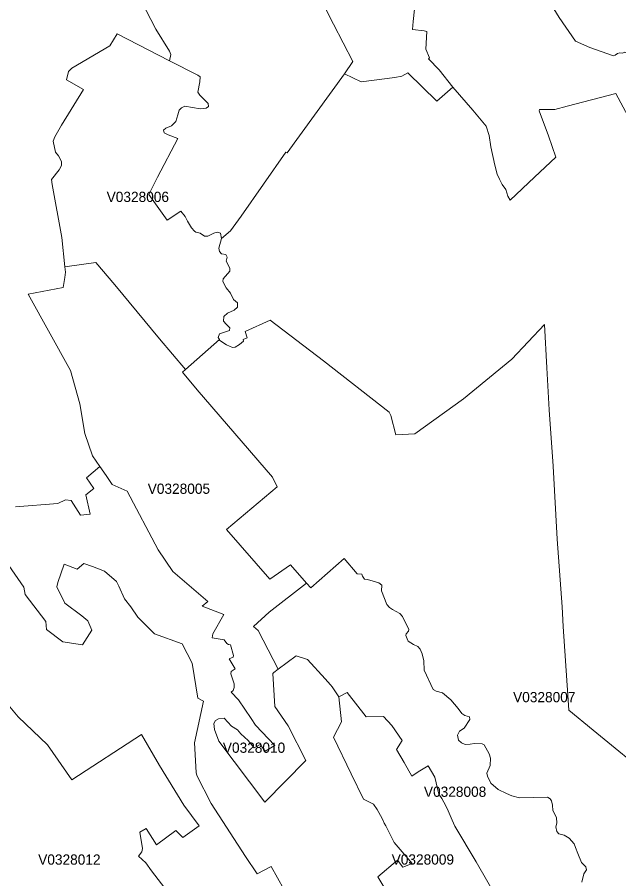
# Model space of a CAD drawing. Extents: x 369010 to 735936, y 6377141 to 6616555.
# Drawn here: x 612509 to 618392, y 6487053 to 6495475 of the extents above; entities that cross this region are included whole.
import ezdxf
from ezdxf.enums import TextEntityAlignment as Align

# ---------------------------------------------------------------- set-up
doc = ezdxf.new("R2010")
doc.units = 0
doc.header["$LTSCALE"] = 40
doc.layers.add('3', color=7, linetype='Continuous', lineweight=13)
doc.layers.add('4', color=7, linetype='Continuous')

msp = doc.modelspace()

# ---------------------------------------------------------------- linework, layer by layer
at = {"layer": '3'}
for points in [[(615524.77, 6495560.09), (615601.73, 6495406.17), (615791.23, 6495041.4), (615709.31, 6494922.4), (615872.33, 6494843.13), (616201.68, 6494885), (616271.69, 6494898.74), (616328.79, 6494933.33), (616611.96, 6494654.62), (616768.7, 6494792.81), (616636.62, 6494962.46), (616531.7, 6495070.03), (616539.64, 6495079.3), (616506.54, 6495161.72), (616515.81, 6495337.16), (616489.66, 6495341.13), (616375.46, 6495354.37), (616380.59, 6495434.8), (616407.73, 6495677.76)], [(616407.73, 6495677.76), (616380.59, 6495434.8), (616375.46, 6495354.37), (616489.66, 6495341.13), (616515.81, 6495337.16), (616506.54, 6495161.72), (616539.64, 6495079.3), (616531.7, 6495070.03), (616636.62, 6494962.46), (616768.7, 6494792.81), (616964.16, 6494565.41), (617094.41, 6494409.84), (617126.19, 6494319.47), (617141.58, 6494207.1), (617178.65, 6494029.01), (617202.65, 6493942.62), (617226.15, 6493892.47), (617251.31, 6493840.67), (617287.22, 6493790.19), (617308.41, 6493724.98), (617329.76, 6493687.74), (617568.41, 6493912.83), (617776.95, 6494106.8), (617703.46, 6494315.67), (617614.09, 6494559.95), (617615.42, 6494574.51), (617768.18, 6494571.87), (617888.17, 6494604.47), (618362.5, 6494730.59), (618602.48, 6494287.37)], [(612492.24, 6490688.15), (612905.17, 6490719.76), (612979.81, 6490756.17), (613036.42, 6490749.39), (613129.26, 6490608.54), (613224.1, 6490617.15), (613180.07, 6490806.82), (613258.03, 6490868.22), (613185.37, 6490973.64), (613317.44, 6491082.88), (613244.62, 6491186.32), (613171.8, 6491404.62), (613122.15, 6491696.9), (613031.12, 6492021.62), (612617.36, 6492769.36), (612957.14, 6492833.58), (612974.35, 6492930.23), (612980.14, 6492983.86), (612974.52, 6493035), (612946.88, 6493320.66), (612849.56, 6493838.85), (612844.43, 6493887.51), (612920.4, 6493983.5), (612942.08, 6494027.19), (612940.75, 6494064.93), (612911.63, 6494120.21), (612882.5, 6494154.96), (612859.33, 6494262.54), (612878.19, 6494306.23), (612943.57, 6494420.93), (613156.57, 6494769.81), (612992.23, 6494862.82), (613011.92, 6494944.25), (613043.04, 6494976.03), (613416.41, 6495196.98), (613486.92, 6495313.16), (613998.82, 6495047.53), (614011.9, 6495109.75), (613999.15, 6495143.02), (613863.44, 6495357.35), (613720.61, 6495637.22)], [(613720.61, 6495637.22), (613863.44, 6495357.35), (613999.15, 6495143.02), (614011.9, 6495109.75), (613998.82, 6495047.53), (614276.87, 6494907.67), (614299.71, 6494894.27), (614294.91, 6494842.63), (614276.04, 6494742.17), (614294.08, 6494713.54), (614375.84, 6494631.78), (614378.32, 6494603.15), (614357.8, 6494585.11), (614298.88, 6494580.97), (614146.95, 6494605.63), (614114.18, 6494589.24), (614093.82, 6494567.07), (614079.09, 6494521.39), (614061.88, 6494457.5), (614019.34, 6494415.13), (613962.08, 6494392.13), (613940.9, 6494372.6), (613944.87, 6494346.45), (613984.92, 6494324.27), (614080.75, 6494290.34), (613882.31, 6493912.17), (613795.58, 6493743.68), (613974.49, 6493492.12), (614109.38, 6493580.5), (614152.74, 6493526.54), (614173.93, 6493481.53), (614212.49, 6493417.81), (614242.61, 6493382.55), (614257.34, 6493373.62), (614297.89, 6493363.36), (614341.25, 6493335.55), (614373.03, 6493334.72), (614432.77, 6493365.84), (614463.06, 6493374.78), (614495.66, 6493363.36), (614505.6, 6493312.71), (614595.3, 6493385.7), (614697.75, 6493529.36), (615135.5, 6494155.96), (615148.91, 6494150.66), (615709.31, 6494922.4), (615791.23, 6495041.4), (615601.73, 6495406.17), (615524.77, 6495560.09)], [(618814.99, 6494348.44), (618805.55, 6494367.14), (618808.2, 6494389.65), (618821.61, 6494408.35), (618849.41, 6494418.94), (618850.74, 6494433.51), (618852.06, 6494462.8), (618861.33, 6494478.69), (618836.83, 6494530.49), (618676.13, 6494820.12), (618593.38, 6494931.51), (618513.61, 6495051.17), (618472.56, 6495122.83), (618451.21, 6495133.59), (618430.03, 6495122.83), (618403.38, 6495128.29), (618380.87, 6495121.51), (618356.05, 6495103.96), (618341.48, 6495098.67), (618108.95, 6495181.09), (617969.59, 6495240.67), (617807.73, 6495473.2), (617757.25, 6495556.95)], [(617757.25, 6495556.95), (617807.73, 6495473.2), (617969.59, 6495240.67), (618108.95, 6495181.09), (618341.48, 6495098.67), (618356.05, 6495103.96), (618380.87, 6495121.51), (618403.38, 6495128.29), (618430.03, 6495122.83), (618451.21, 6495133.59), (618472.56, 6495122.83), (618513.61, 6495051.17), (618593.38, 6494931.51), (618676.13, 6494820.12), (618836.83, 6494530.49), (618861.33, 6494478.69), (618852.06, 6494462.8), (618850.74, 6494433.51), (618849.41, 6494418.94)], [(618602.48, 6494287.37), (618362.5, 6494730.59), (617888.17, 6494604.47), (617768.18, 6494571.87), (617615.42, 6494574.51), (617614.09, 6494559.95), (617703.46, 6494315.67), (617776.95, 6494106.8), (617568.41, 6493912.83), (617329.76, 6493687.74), (617308.41, 6493724.98), (617287.22, 6493790.19), (617251.31, 6493840.67), (617226.15, 6493892.47), (617202.65, 6493942.62), (617178.65, 6494029.01), (617141.58, 6494207.1), (617126.19, 6494319.47), (617094.41, 6494409.84), (616964.16, 6494565.41), (616768.7, 6494792.81), (616611.96, 6494654.62), (616328.79, 6494933.33), (616271.69, 6494898.74), (616201.68, 6494885), (615872.33, 6494843.13), (615709.31, 6494922.4), (615148.91, 6494150.66), (615135.5, 6494155.96), (614697.75, 6493529.36), (614595.3, 6493385.7), (614505.6, 6493312.71), (614480.94, 6493217.71), (614486.73, 6493185.94), (614505.6, 6493163.76), (614549.62, 6493154.82), (614561.2, 6493131.15), (614552.1, 6493091.93), (614588.18, 6493022.42), (614588.84, 6492993.79), (614523.47, 6492919.31), (614518.67, 6492891.5), (614552.1, 6492829.11), (614593.81, 6492777.64), (614624.76, 6492716.24), (614663.32, 6492682.8), (614662.49, 6492641.1), (614631.38, 6492610.81), (614566.83, 6492581.35), (614528.27, 6492550.24), (614525.12, 6492502.9), (614551.27, 6492475.92), (614588.84, 6492439.02), (614584.71, 6492412.87), (614487.56, 6492379.44), (614474.48, 6492343.36), (614489.87, 6492315.55), (614555.41, 6492271.53), (614614.17, 6492247.69), (614641.64, 6492251.34), (614684.17, 6492276.66), (614723.4, 6492306.94), (614717.61, 6492325.81), (614757, 6492342.03), (614737.3, 6492403.43), (614983.41, 6492513.82), (615503.09, 6492116.61), (616145.91, 6491615.63), (616161.96, 6491581.37), (616213.43, 6491394.19), (616397.97, 6491401.8), (616873.3, 6491744.89), (617347.8, 6492131.34), (617665.73, 6492470.46), (617689.4, 6492048.92), (617710.58, 6491638.47), (617749.8, 6491087.01), (617790.68, 6490372.04), (617838.85, 6489709.69), (617848.78, 6489520.02), (617895.28, 6488846.92), (617905.05, 6488699.78), (618141.72, 6488504.82), (618730.91, 6488024.36)], [(618730.91, 6488024.36), (618141.72, 6488504.82), (617905.05, 6488699.78), (617895.28, 6488846.92), (617848.78, 6489520.02), (617838.85, 6489709.69), (617790.68, 6490372.04), (617749.8, 6491087.01), (617710.58, 6491638.47), (617689.4, 6492048.92), (617665.73, 6492470.46), (617347.8, 6492131.34), (616873.3, 6491744.89), (616397.97, 6491401.8), (616213.43, 6491394.19), (616161.96, 6491581.37), (616145.91, 6491615.63), (615503.09, 6492116.61), (614983.41, 6492513.82), (614737.3, 6492403.43), (614757, 6492342.03), (614717.61, 6492325.81), (614723.4, 6492306.94), (614684.17, 6492276.66), (614641.64, 6492251.34), (614614.17, 6492247.69), (614555.41, 6492271.53), (614489.87, 6492315.55), (614485.73, 6492323.16)], [(614485.73, 6492323.16), (614154.4, 6492030.22), (614124.11, 6492004.07), (614270.25, 6491831.95), (615004.09, 6490978.77), (615052.42, 6490883.44), (614554.58, 6490467.86), (614979.76, 6489980.12), (615183.17, 6490122.62), (615338.74, 6489942.39), (615380.78, 6489897.37), (615707.15, 6490183.53), (615833.6, 6490032.42), (615880.11, 6490029.61), (615885.57, 6490009.91), (615904.43, 6489980.79), (615934.23, 6489978.63), (616046.11, 6489946.69), (616075.9, 6489922.03), (616070.1, 6489866.09), (616124.56, 6489735.18), (616150.7, 6489703.24), (616177.68, 6489683.54), (616252.49, 6489647.3), (616277.15, 6489618.17), (616339.71, 6489489.57), (616335.24, 6489472.19), (616314.22, 6489448.19), (616310.58, 6489429.99), (616321.34, 6489397.55), (616333.09, 6489376.37), (616383.24, 6489341.44), (616428.26, 6489323.07), (616450.76, 6489298.08), (616468.14, 6489251.91), (616484.36, 6489183.39), (616488.17, 6489091.04), (616575.39, 6488903.85), (616605.34, 6488886.47), (616667.74, 6488868.93), (616749.99, 6488800.41), (616822.32, 6488716.83), (616856.41, 6488666.85), (616888.19, 6488648.15), (616933.7, 6488634.58), (616936.85, 6488608.92), (616880.08, 6488526.01), (616835.23, 6488496.71), (616813.88, 6488457.32), (616823.31, 6488407.5), (616852.61, 6488381.36), (616891.34, 6488364.47), (616938.67, 6488366.96), (616979.88, 6488374.4), (617057.17, 6488373.25), (617077.03, 6488363.15), (617124.53, 6488273.45), (617138.27, 6488230.91), (617133.3, 6488161.07), (617102.02, 6488083.78), (617106.99, 6488056.31), (617140.75, 6487986.46), (617214.23, 6487924.07), (617292.85, 6487886.66), (617347.8, 6487863), (617420.12, 6487844.29), (617695.68, 6487849.26), (617720.68, 6487834.36), (617733.75, 6487815.17), (617745, 6487772.8), (617746.33, 6487720.33), (617783.73, 6487651.81), (617784.89, 6487595.54), (617774.96, 6487560.62), (617786.22, 6487515.77), (617806.08, 6487490.78), (617857.22, 6487478.37), (617907.2, 6487448.41), (617954.53, 6487393.46), (617969.59, 6487357.38), (617990.78, 6487299.95), (618028.18, 6487211.41), (618070.55, 6487167.71), (618075.52, 6487139.08), (618049.37, 6487099.2), (618030.66, 6487018.1)], [(613317.44, 6491082.88), (613185.37, 6490973.64), (613258.03, 6490868.22), (613180.07, 6490806.82), (613224.1, 6490617.15), (613129.26, 6490608.54), (613036.42, 6490749.39), (612979.81, 6490756.17), (612905.17, 6490719.76), (612492.24, 6490688.15)], [(616372.48, 6487202.47), (616195.06, 6487405.87), (616114.63, 6487569.72), (616096.59, 6487595.21), (616079.87, 6487633.77), (616062.33, 6487670.02), (616028.89, 6487729.6), (615992.65, 6487780.58), (615895.33, 6487832.05), (615774.02, 6488079.31), (615601.07, 6488436.96), (615681, 6488586.58), (615653.2, 6488831.36), (615588.49, 6488930.17), (615573.92, 6488947.54), (615521.79, 6489008.45), (615347.51, 6489197.29), (615237.95, 6489233.54), (615062.19, 6489101.96), (615018.49, 6489068.69), (615008.89, 6489059.09), (615027.93, 6488737.19), (615158.18, 6488547.52), (615330.63, 6488208.4), (614932.26, 6487800.44), (614482.09, 6488398.07), (614439.89, 6488511.11), (614433.27, 6488569.53), (614448.5, 6488600.32), (614478.29, 6488616.54), (614531.91, 6488621.34), (614605.56, 6488543.71), (614662.16, 6488509.29), (614694.6, 6488469.07), (614766.59, 6488402.87), (614825.02, 6488334.02), (614883.44, 6488364.64), (614933.26, 6488298.44), (615027.93, 6488356.03), (614839.25, 6488555.3), (614796.72, 6488619.35), (614673.09, 6488800.41), (614602.25, 6488878.03), (614619.46, 6488894.42), (614631.87, 6488924.04), (614631.87, 6488959.46), (614597.62, 6489054.96), (614601.42, 6489077.96), (614640.65, 6489104.77), (614582.22, 6489201.43), (614621.61, 6489219.63), (614625.42, 6489234.03), (614595.63, 6489339.46), (614574.61, 6489343.26), (614560.21, 6489352.86), (614531.58, 6489389.27), (614414.57, 6489408.47), (614422.35, 6489448.69), (614529.59, 6489636.37), (614317.91, 6489716.81), (614374.85, 6489761.82), (614030.1, 6490056.92), (613888.27, 6490267.6), (613583.74, 6490843.39), (613438.09, 6490905.62), (613379.67, 6490996.65), (613317.44, 6491082.88)], [(615114.98, 6486950.08), (614993.5, 6487173.01), (614856.96, 6487099.86), (614741.27, 6487270.16), (614407.45, 6487788.52), (614265.78, 6488062.76), (614259.33, 6488091.23), (614241.78, 6488380.36), (614330.16, 6488787.5), (614273.89, 6488817.29), (614221.42, 6489158.89), (614122.12, 6489349.88), (613853.18, 6489446.37), (613687.34, 6489610.72), (613621.8, 6489712.17), (613557.92, 6489789.3), (613504.3, 6489912.1), (613480.3, 6489959.6), (613361.47, 6490058.41), (613245.45, 6490106.4), (613161.87, 6490135.86), (613095.34, 6490079.1), (612967.73, 6490127.09), (612905.5, 6489950.5), (612897.23, 6489907.96), (612976.34, 6489748.58), (613140.19, 6489622.47), (613198.78, 6489573.98), (613238, 6489483.45), (613147.47, 6489340.45), (612955.15, 6489370.08), (612796.93, 6489488.91), (612788.16, 6489568.68), (612587.57, 6489832.16), (612574.49, 6489903.16), (612189.37, 6490455.45)], [(612189.37, 6490455.45), (612574.49, 6489903.16), (612587.57, 6489832.16), (612788.16, 6489568.68), (612796.93, 6489488.91), (612955.15, 6489370.08), (613147.47, 6489340.45), (613238, 6489483.45), (613198.78, 6489573.98), (613140.19, 6489622.47), (612976.34, 6489748.58), (612897.23, 6489907.96), (612905.5, 6489950.5), (612967.73, 6490127.09), (613095.34, 6490079.1), (613161.87, 6490135.86), (613245.45, 6490106.4), (613361.47, 6490058.41), (613480.3, 6489959.6), (613504.3, 6489912.1), (613557.92, 6489789.3), (613621.8, 6489712.17), (613687.34, 6489610.72), (613853.18, 6489446.37), (614122.12, 6489349.88), (614221.42, 6489158.89), (614273.89, 6488817.29), (614330.16, 6488787.5), (614241.78, 6488380.36), (614259.33, 6488091.23), (614265.78, 6488062.76), (614407.45, 6487788.52), (614741.27, 6487270.16), (614856.96, 6487099.86), (614993.5, 6487173.01), (615114.98, 6486950.08)], [(617133.3, 6488161.07), (617138.27, 6488230.91), (617124.53, 6488273.45), (617077.03, 6488363.15), (617057.17, 6488373.25), (616979.88, 6488374.4), (616938.67, 6488366.96), (616891.34, 6488364.47), (616852.61, 6488381.36), (616823.31, 6488407.5), (616813.88, 6488457.32), (616835.23, 6488496.71), (616880.08, 6488526.01), (616936.85, 6488608.92), (616933.7, 6488634.58), (616888.19, 6488648.15), (616856.41, 6488666.85), (616822.32, 6488716.83), (616749.99, 6488800.41), (616667.74, 6488868.93), (616605.34, 6488886.47), (616575.39, 6488903.85), (616488.17, 6489091.04), (616484.36, 6489183.39), (616468.14, 6489251.91), (616450.76, 6489298.08), (616428.26, 6489323.07), (616383.24, 6489341.44), (616333.09, 6489376.37), (616321.34, 6489397.55), (616310.58, 6489429.99), (616314.22, 6489448.19), (616335.24, 6489472.19), (616339.71, 6489489.57), (616277.15, 6489618.17), (616252.49, 6489647.3), (616177.68, 6489683.54), (616150.7, 6489703.24), (616124.56, 6489735.18), (616070.1, 6489866.09), (616075.9, 6489922.03), (616046.11, 6489946.69), (615934.23, 6489978.63), (615904.43, 6489980.79), (615885.57, 6490009.91), (615880.11, 6490029.61), (615833.6, 6490032.42), (615707.15, 6490183.53), (615380.78, 6489897.37), (615338.74, 6489942.39)], [(615338.74, 6489942.39), (614971.65, 6489660.2), (614819.06, 6489519.2), (614865.9, 6489479.14), (615062.19, 6489101.96), (615237.95, 6489233.54), (615347.51, 6489197.29), (615521.79, 6489008.45), (615573.92, 6488947.54), (615588.49, 6488930.17), (615653.2, 6488831.36), (615735.29, 6488874.23), (615922.81, 6488637.22), (616092.12, 6488638.05), (616174.21, 6488552.16), (616272.35, 6488404.19), (616218.56, 6488317.64), (616293.2, 6488190.53), (616366.69, 6488056.8), (616430.57, 6488099.01), (616526.73, 6488157.1), (616594.59, 6488046.54), (616633.65, 6487881.2), (616663.27, 6487838.34), (616702.33, 6487766.84), (616723.68, 6487715.86), (616763.73, 6487624.67), (616789.72, 6487568.07), (616996.76, 6487219.68), (617225.32, 6486820.32)], [(614259.66, 6486561.8), (613823.39, 6487129.15), (613765.3, 6487207.77), (613694.13, 6487275.13), (613726.4, 6487315.51), (613734.02, 6487348.28), (613709.69, 6487509.31), (613769.6, 6487544.9), (613869.73, 6487383.86), (614060.72, 6487523.38), (614128.74, 6487457.02), (614287.79, 6487570.22), (614137.18, 6487771.64), (613900.35, 6488158.75), (613723.42, 6488462.12), (613043.37, 6488020.89), (612806.53, 6488360.83), (612518.06, 6488634.25), (612156.76, 6489064.89)], [(612156.76, 6489064.89), (612518.06, 6488634.25), (612806.53, 6488360.83), (613043.37, 6488020.89), (613723.42, 6488462.12), (613900.35, 6488158.75), (614137.18, 6487771.64), (614287.79, 6487570.22), (614128.74, 6487457.02), (614060.72, 6487523.38), (613869.73, 6487383.86), (613769.6, 6487544.9), (613709.69, 6487509.31), (613734.02, 6487348.28), (613726.4, 6487315.51), (613694.13, 6487275.13), (613765.3, 6487207.77), (613823.39, 6487129.15), (614259.66, 6486561.8)], [(617225.32, 6486820.32), (616996.76, 6487219.68), (616789.72, 6487568.07), (616763.73, 6487624.67), (616723.68, 6487715.86), (616702.33, 6487766.84), (616663.27, 6487838.34), (616633.65, 6487881.2), (616594.59, 6488046.54), (616526.73, 6488157.1), (616430.57, 6488099.01), (616366.69, 6488056.8), (616293.2, 6488190.53), (616218.56, 6488317.64), (616272.35, 6488404.19), (616174.21, 6488552.16), (616092.12, 6488638.05), (615922.81, 6488637.22), (615735.29, 6488874.23), (615653.2, 6488831.36), (615681, 6488586.58), (615601.07, 6488436.96), (615774.02, 6488079.31), (615895.33, 6487832.05), (615992.65, 6487780.58), (616028.89, 6487729.6), (616062.33, 6487670.02), (616079.87, 6487633.77), (616096.59, 6487595.21), (616114.63, 6487569.72), (616195.06, 6487405.87), (616372.48, 6487202.47), (616280.13, 6487164.57), (616227.17, 6487232.92), (616036.67, 6487070.23), (616142.26, 6486890.99)], [(618030.66, 6487018.1), (618049.37, 6487099.2), (618075.52, 6487139.08), (618070.55, 6487167.71), (618028.18, 6487211.41), (617990.78, 6487299.95), (617969.59, 6487357.38), (617954.53, 6487393.46), (617907.2, 6487448.41), (617857.22, 6487478.37), (617806.08, 6487490.78), (617786.22, 6487515.77), (617774.96, 6487560.62), (617784.89, 6487595.54), (617783.73, 6487651.81), (617746.33, 6487720.33), (617745, 6487772.8), (617733.75, 6487815.17), (617720.68, 6487834.36), (617695.68, 6487849.26), (617420.12, 6487844.29), (617347.8, 6487863), (617292.85, 6487886.66), (617214.23, 6487924.07), (617140.75, 6487986.46), (617106.99, 6488056.31), (617102.02, 6488083.78), (617133.3, 6488161.07)], [(616142.26, 6486890.99), (616036.67, 6487070.23), (616227.17, 6487232.92), (616280.13, 6487164.57), (616372.48, 6487202.47)]]:
    msp.add_lwpolyline(points, dxfattribs=at)
for points in [[(612974.52, 6493035), (613277.22, 6493077.86), (613462.59, 6492859.89), (613901.67, 6492331.27), (614154.4, 6492030.22), (614485.73, 6492323.16), (614474.48, 6492343.36), (614487.56, 6492379.44), (614584.71, 6492412.87), (614588.84, 6492439.02), (614551.27, 6492475.92), (614525.12, 6492502.9), (614528.27, 6492550.24), (614566.83, 6492581.35), (614631.38, 6492610.81), (614662.49, 6492641.1), (614663.32, 6492682.8), (614624.76, 6492716.24), (614593.81, 6492777.64), (614552.1, 6492829.11), (614518.67, 6492891.5), (614523.47, 6492919.31), (614588.84, 6492993.79), (614588.18, 6493022.42), (614552.1, 6493091.93), (614561.2, 6493131.15), (614549.62, 6493154.82), (614505.6, 6493163.76), (614486.73, 6493185.94), (614480.94, 6493217.71), (614505.6, 6493312.71), (614495.66, 6493363.36), (614463.06, 6493374.78), (614432.77, 6493365.84), (614373.03, 6493334.72), (614341.25, 6493335.55), (614297.89, 6493363.36), (614257.34, 6493373.62), (614242.61, 6493382.55), (614212.49, 6493417.81), (614173.93, 6493481.53), (614152.74, 6493526.54), (614109.38, 6493580.5), (613974.49, 6493492.12), (613795.58, 6493743.68), (613882.31, 6493912.17), (614080.75, 6494290.34), (613984.92, 6494324.27), (613944.87, 6494346.45), (613940.9, 6494372.6), (613962.08, 6494392.13), (614019.34, 6494415.13), (614061.88, 6494457.5), (614079.09, 6494521.39), (614093.82, 6494567.07), (614114.18, 6494589.24), (614146.95, 6494605.63), (614298.88, 6494580.97), (614357.8, 6494585.11), (614378.32, 6494603.15), (614375.84, 6494631.78), (614294.08, 6494713.54), (614276.04, 6494742.17), (614294.91, 6494842.63), (614299.71, 6494894.27), (614276.87, 6494907.67), (613998.82, 6495047.53), (613486.92, 6495313.16), (613416.41, 6495196.98), (613043.04, 6494976.03), (613011.92, 6494944.25), (612992.23, 6494862.82), (613156.57, 6494769.81), (612943.57, 6494420.93), (612878.19, 6494306.23), (612859.33, 6494262.54), (612882.5, 6494154.96), (612911.63, 6494120.21), (612940.75, 6494064.93), (612942.08, 6494027.19), (612920.4, 6493983.5), (612844.43, 6493887.51), (612849.56, 6493838.85), (612946.88, 6493320.66)], [(612974.52, 6493035), (612980.14, 6492983.86), (612974.35, 6492930.23), (612957.14, 6492833.58), (612617.36, 6492769.36), (613031.12, 6492021.62), (613122.15, 6491696.9), (613171.8, 6491404.62), (613244.62, 6491186.32), (613317.44, 6491082.88), (613379.67, 6490996.65), (613438.09, 6490905.62), (613583.74, 6490843.39), (613888.27, 6490267.6), (614030.1, 6490056.92), (614374.85, 6489761.82), (614317.91, 6489716.81), (614529.59, 6489636.37), (614422.35, 6489448.69), (614414.57, 6489408.47), (614531.58, 6489389.27), (614560.21, 6489352.86), (614574.61, 6489343.26), (614595.63, 6489339.46), (614625.42, 6489234.03), (614621.61, 6489219.63), (614582.22, 6489201.43), (614640.65, 6489104.77), (614601.42, 6489077.96), (614597.62, 6489054.96), (614631.87, 6488959.46), (614631.87, 6488924.04), (614619.46, 6488894.42), (614602.25, 6488878.03), (614673.09, 6488800.41), (614796.72, 6488619.35), (614839.25, 6488555.3), (615027.93, 6488356.03), (614933.26, 6488298.44), (614883.44, 6488364.64), (614825.02, 6488334.02), (614766.59, 6488402.87), (614694.6, 6488469.07), (614662.16, 6488509.29), (614605.56, 6488543.71), (614531.91, 6488621.34), (614478.29, 6488616.54), (614448.5, 6488600.32), (614433.27, 6488569.53), (614439.89, 6488511.11), (614482.09, 6488398.07), (614932.26, 6487800.44), (615330.63, 6488208.4), (615158.18, 6488547.52), (615027.93, 6488737.19), (615008.89, 6489059.09), (615018.49, 6489068.69), (615062.19, 6489101.96), (614865.9, 6489479.14), (614819.06, 6489519.2), (614971.65, 6489660.2), (615338.74, 6489942.39), (615183.17, 6490122.62), (614979.76, 6489980.12), (614554.58, 6490467.86), (615052.42, 6490883.44), (615004.09, 6490978.77), (614270.25, 6491831.95), (614124.11, 6492004.07), (614154.4, 6492030.22), (613901.67, 6492331.27), (613462.59, 6492859.89), (613277.22, 6493077.86)]]:
    msp.add_lwpolyline(points, close=True, dxfattribs=at)

# ---------------------------------------------------------------- texts
at = {"layer": '4'}
for s, p in [('V0328006', (613688.57, 6493669.23)), ('V0328005', (614090.3, 6490815.87)), ('V0328007', (617663.54, 6488778.49)), ('V0328010', (614825.02, 6488284.02)), ('V0328008', (616791.47, 6487853.6)), ('V0328012', (613019.15, 6487190.23)), ('V0328009', (616476.04, 6487191.33))]:
    msp.add_text(s, height=100, dxfattribs=at).set_placement(p, align=Align.CENTER)

doc.saveas('drawing.dxf')
